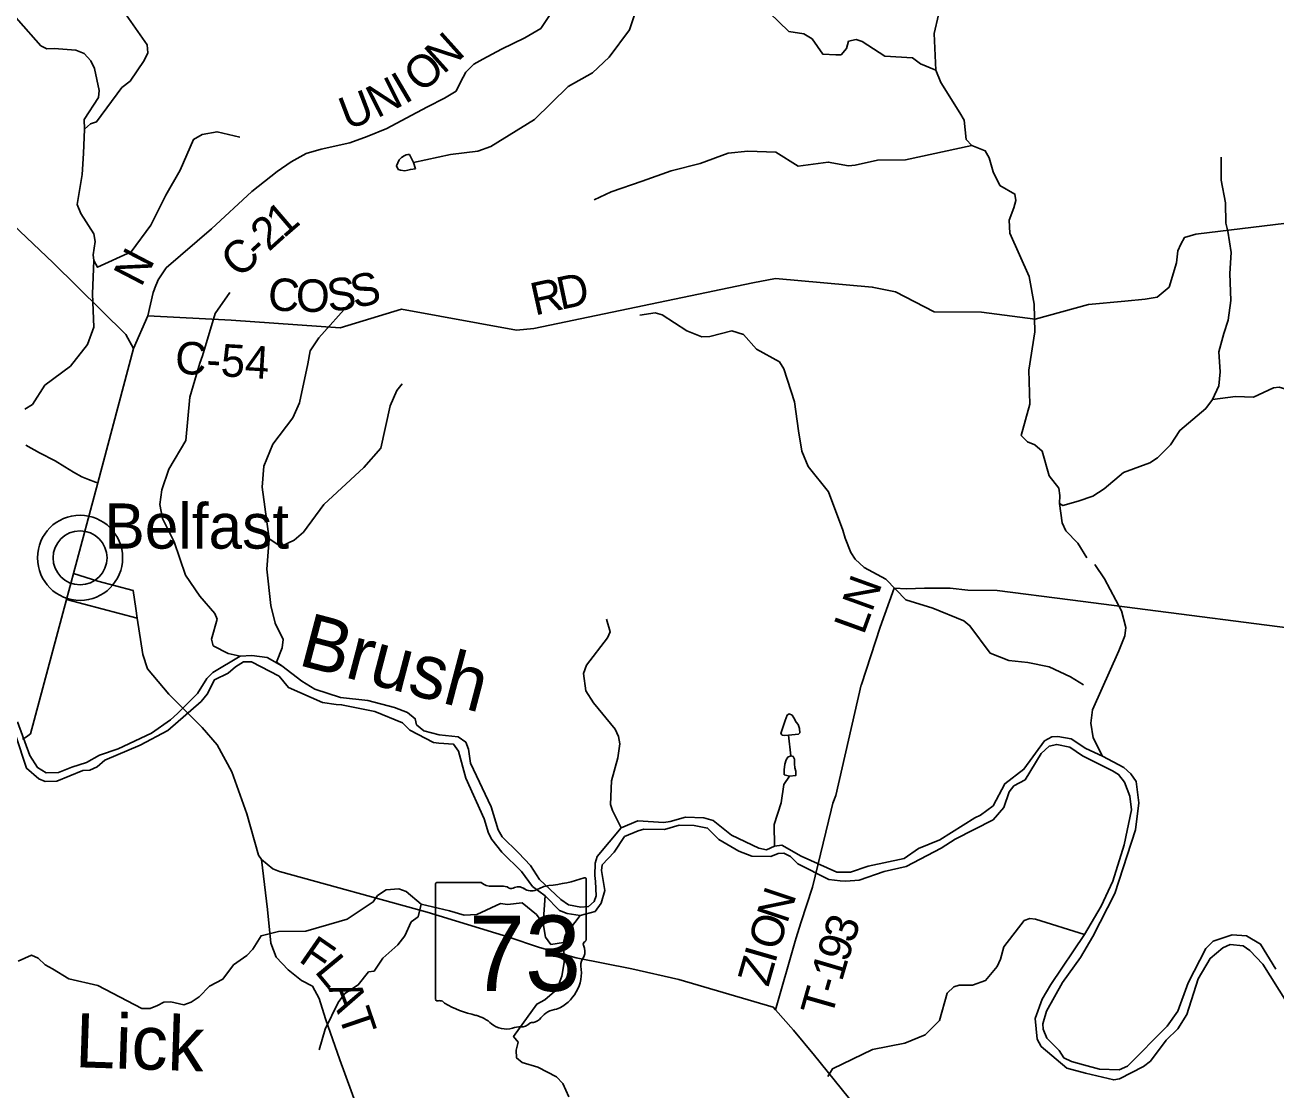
# Model space of a CAD drawing. Extents: x 1525783 to 1900577, y 218250 to 627376.
# Drawn here: x 1674754 to 1686297, y 383926 to 393753 of the extents above; entities that cross this region are included whole.
import ezdxf

# ---------------------------------------------------------------- set-up
doc = ezdxf.new("R2010")
doc.units = 0
for name, color, linetype in [('GM_X_County_Road', 7, 'Continuous'), ('GM_X_County_Road_Text', 7, 'Continuous'), ('GM_X_Major_River', 7, 'Continuous'), ('GM_X_Major_River_Text', 7, 'Continuous'), ('GM_X_Minor_Lake', 7, 'Continuous'), ('GM_X_Minor_River', 7, 'Continuous'), ('GM_X_Minor_River_Text', 7, 'Continuous'), ('GM_X_State_Location', 7, 'Continuous'), ('GM_X_State_Route', 7, 'Continuous'), ('GM_X_State_Shield', 7, 'Continuous'), ('GM_X_Township_Road', 7, 'Continuous'), ('GM_X_Township_Road_Text', 7, 'Continuous'), ('GM_X_Township_ROW', 7, 'Continuous'), ('GM_X_Township_Subdivision', 7, 'Continuous'), ('GM_X_Unincorporated', 7, 'Continuous'), ('GM_X_Unincorporated_Location', 7, 'Continuous'), ('GM_X_Unincorporated_Text', 7, 'Continuous')]:
    doc.layers.add(name, color=color, linetype=linetype)

msp = doc.modelspace()

# ---------------------------------------------------------------- linework, layer by layer
at = {"layer": 'GM_X_County_Road'}
for points in [[(1675949, 391314), (1675949, 391315), (1675983, 391399), (1676056, 391509), (1676475, 391870), (1676848, 392217), (1677081, 392400), (1677213, 392489), (1677349, 392568), (1677489, 392606), (1677752, 392664), (1677914, 392724), (1678096, 392796), (1678274, 392893), (1678471, 392997), (1678629, 393077), (1678735, 393143), (1678775, 393226), (1678826, 393319), (1678899, 393393), (1678983, 393437), (1679153, 393529), (1679370, 393634), (1679518, 393722), (1679682, 393969)], [(1675757, 390766), (1675887, 391067), (1676659, 391026), (1677665, 390957), (1678231, 391128), (1679294, 390935), (1679453, 390951), (1681476, 391373), (1681685, 391412), (1682578, 391332), (1682791, 391290), (1683149, 391105), (1683588, 391101), (1684083, 391036), (1684575, 391172), (1684911, 391203), (1685099, 391222), (1685209, 391239), (1685320, 391333), (1685387, 391556), (1685400, 391669), (1685428, 391729), (1685461, 391791), (1685565, 391822), (1686504, 391934)], [(1675887, 391067), (1675936, 391282), (1675949, 391314)], [(1677917, 383498), (1677660, 384197), (1677529, 384573), (1677470, 384763), (1677408, 384876), (1677306, 384929), (1677184, 385028), (1677072, 385143), (1677024, 385272), (1676993, 385584), (1676937, 386047)]]:
    msp.add_lwpolyline(points, dxfattribs=at)
at = {"layer": 'GM_X_Major_River'}
for points in [[(1674572, 387487), (1674769, 386889), (1674883, 386790), (1674939, 386765), (1675047, 386770), (1675287, 386867), (1675351, 386870), (1675420, 386901), (1675491, 386963), (1675817, 387101), (1676072, 387238), (1676380, 387505), (1676435, 387572), (1676503, 387704), (1676630, 387766), (1676697, 387824), (1676771, 387871), (1676844, 387870), (1677101, 387738), (1677186, 387633), (1677501, 387497), (1677627, 387478), (1677678, 387475), (1677984, 387413), (1678241, 387308), (1678307, 387239), (1678526, 387126), (1678576, 387119), (1678711, 387110), (1678758, 387045), (1678825, 386796), (1678993, 386421), (1679034, 386290), (1679065, 386230), (1679156, 386112), (1679338, 385934), (1679441, 385796), (1679556, 385709), (1679691, 385575), (1679759, 385546), (1679881, 385528), (1680018, 385567), (1680075, 385642)], [(1680258, 386339), (1680036, 386075), (1680018, 386012), (1680016, 385897), (1680022, 385843), (1680028, 385711), (1680009, 385657), (1679959, 385612), (1679888, 385604), (1679774, 385626), (1679702, 385675), (1679506, 385862), (1679421, 385989), (1679310, 386108), (1679160, 386255), (1679124, 386321), (1679059, 386532), (1678869, 386935), (1678850, 387064), (1678825, 387128), (1678755, 387179), (1678579, 387197), (1678437, 387233), (1678370, 387290), (1678358, 387346), (1678287, 387403), (1678165, 387451), (1677921, 387514), (1677668, 387543), (1677429, 387620), (1677311, 387692), (1677126, 387834), (1676989, 387910), (1676850, 387930), (1676740, 387923), (1676489, 387774), (1676433, 387719), (1676347, 387579), (1676162, 387395), (1676097, 387336), (1675923, 387214), (1675614, 387067), (1675441, 387009), (1675322, 386943), (1675185, 386898), (1675064, 386848), (1674950, 386847), (1674868, 386894), (1674799, 387007), (1674684, 387317)], [(1684550, 387072), (1684415, 387160), (1684291, 387182), (1684237, 387180), (1684170, 387141), (1683978, 386879), (1683802, 386745), (1683693, 386542), (1683576, 386455), (1683524, 386430), (1683202, 386227), (1683005, 386147), (1682873, 386055), (1682541, 385983), (1682378, 385929), (1682252, 385930), (1681922, 386076), (1681743, 386177), (1681675, 386170), (1681602, 386136), (1681530, 386151), (1681277, 386269), (1681108, 386405), (1681024, 386432), (1680853, 386438), (1680712, 386398), (1680652, 386389), (1680413, 386404), (1680258, 386339)], [(1680075, 385642), (1680107, 385760), (1680077, 385945), (1680084, 385995), (1680193, 386112), (1680291, 386257), (1680416, 386311), (1680467, 386325), (1680659, 386324), (1680794, 386363), (1680933, 386361), (1681057, 386336), (1681160, 386230), (1681345, 386122), (1681465, 386076), (1681641, 386074), (1681708, 386101), (1681760, 386103), (1681824, 386072), (1681891, 386005), (1682177, 385861), (1682283, 385848), (1682333, 385845), (1682457, 385856), (1682689, 385935), (1682890, 385982), (1683213, 386151), (1683343, 386235), (1683694, 386413), (1683792, 386526), (1683841, 386670), (1683886, 386726), (1683989, 386781), (1684137, 387025), (1684212, 387092), (1684282, 387108), (1684402, 387082), (1684520, 387004)], [(1684501, 385141), (1684615, 385334), (1684818, 385732), (1685010, 386321), (1685039, 386570), (1685014, 386767), (1684967, 386838), (1684902, 386895), (1684705, 386999), (1684550, 387072)], [(1684520, 387004), (1684795, 386864), (1684853, 386831), (1684908, 386760), (1684956, 386632), (1684972, 386503), (1684904, 386180), (1684798, 385845), (1684691, 385614), (1684539, 385353)], [(1684539, 385353), (1684227, 384892), (1684146, 384757), (1684081, 384577), (1684101, 384386), (1684138, 384320), (1684375, 384119), (1684547, 384072)], [(1686306, 385034), (1686164, 385264), (1686033, 385340), (1685902, 385350), (1685727, 385290), (1685658, 385223), (1685494, 384907), (1685400, 384645), (1685302, 384507), (1684936, 384137), (1684857, 384104), (1684677, 384108), (1684528, 384150)], [(1684547, 384072), (1684808, 384010), (1684860, 384020), (1685083, 384133), (1685146, 384184), (1685291, 384376), (1685400, 384481), (1685484, 384614), (1685588, 384943), (1685697, 385132), (1685816, 385229), (1685884, 385260), (1686004, 385248), (1686066, 385205), (1686186, 385080), (1686404, 384732)], [(1684528, 384150), (1684419, 384180), (1684346, 384213), (1684304, 384282), (1684189, 384397), (1684156, 384478), (1684153, 384528), (1684188, 384644), (1684336, 384909), (1684501, 385141)]]:
    msp.add_lwpolyline(points, dxfattribs=at)
at = {"layer": 'GM_X_Minor_Lake'}
for points in [[(1678340, 392482), (1678304, 392557), (1678288, 392557), (1678274, 392553), (1678254, 392546), (1678232, 392530), (1678209, 392508), (1678197, 392480), (1678185, 392452), (1678200, 392420), (1678222, 392412), (1678262, 392407), (1678289, 392413), (1678313, 392419), (1678361, 392426)], [(1678361, 392426), (1678340, 392482)], [(1681898, 387203), (1681908, 387217), (1681906, 387255), (1681895, 387293), (1681875, 387315), (1681855, 387354), (1681838, 387378), (1681812, 387390), (1681791, 387379), (1681775, 387329), (1681750, 387257), (1681735, 387209), (1681747, 387193), (1681765, 387190), (1681805, 387194)], [(1681805, 387194), (1681898, 387203)], [(1681813, 386817), (1681873, 386822), (1681871, 386861), (1681864, 386891), (1681860, 386929), (1681859, 386973), (1681847, 386997), (1681825, 387003), (1681799, 386992), (1681784, 386966), (1681770, 386926), (1681763, 386874), (1681763, 386828)], [(1681763, 386828), (1681813, 386817)]]:
    msp.add_lwpolyline(points, dxfattribs=at)
at = {"layer": 'GM_X_Minor_River'}
for points in [[(1681369, 394311), (1681139, 394384), (1680951, 394382), (1680661, 394338), (1680579, 394223), (1680466, 394100), (1680337, 393708), (1680149, 393456), (1679993, 393310), (1679770, 393184), (1679458, 392881), (1679056, 392632), (1678937, 392587), (1678682, 392556), (1678340, 392482)], [(1675304, 392792), (1675301, 392880), (1675432, 393085), (1675440, 393149), (1675395, 393350), (1675363, 393423), (1675300, 393490), (1675222, 393521), (1675022, 393537), (1674956, 393534), (1674900, 393561), (1674484, 394033), (1674422, 394088), (1674349, 394113)], [(1674753, 390204), (1674822, 390249), (1674936, 390426), (1675173, 390603), (1675332, 390802), (1675388, 390963), (1675378, 391270), (1675389, 391577), (1675384, 391629), (1675402, 391755), (1675388, 391825), (1675268, 392013), (1675237, 392094), (1675281, 392374), (1675293, 392568), (1675304, 392792), (1675360, 392840), (1675415, 392859), (1675647, 393175), (1675724, 393236), (1675855, 393425), (1675888, 393496), (1675881, 393571), (1675666, 393878)], [(1683165, 393337), (1683023, 393395), (1682948, 393450), (1682693, 393465), (1682484, 393600), (1682430, 393619), (1682360, 393603), (1682341, 393536), (1682290, 393478), (1682240, 393477), (1682121, 393484), (1682023, 393624), (1681947, 393671), (1681809, 393694), (1681626, 393869)], [(1683189, 393848), (1683151, 393676), (1683165, 393337), (1683212, 393222), (1683387, 392943), (1683428, 392875), (1683446, 392696), (1683498, 392640), (1683621, 392590), (1683659, 392527), (1683693, 392397), (1683756, 392272), (1683896, 392192), (1683903, 392132), (1683886, 392066), (1683842, 391950), (1683847, 391830), (1684027, 391429), (1684072, 391174), (1684079, 390919), (1684025, 390565), (1684033, 390250), (1683953, 389963), (1684013, 389904), (1684080, 389875), (1684148, 389818), (1684213, 389589), (1684300, 389476), (1684310, 389407), (1684307, 389335), (1684331, 389155), (1684366, 389082), (1684475, 388967), (1684560, 388833)], [(1675389, 391577), (1675423, 391516), (1675733, 391657), (1675917, 391905), (1676053, 392182), (1676186, 392413), (1676310, 392696), (1676391, 392741), (1676527, 392767), (1676739, 392718)], [(1683498, 392640), (1682884, 392507), (1682625, 392504), (1682420, 392460), (1682360, 392453), (1682172, 392487), (1681894, 392449), (1681687, 392580), (1681429, 392587), (1681246, 392571), (1680990, 392474), (1680720, 392407), (1680452, 392312), (1680168, 392213), (1680009, 392137)], [(1684616, 389401), (1684721, 389468), (1684897, 389620), (1685142, 389710), (1685211, 389756), (1685331, 389876), (1685418, 390009), (1685657, 390210), (1685720, 390294), (1685778, 390421), (1685791, 390551), (1685778, 390735), (1685826, 390903), (1685864, 391027), (1685890, 391208), (1685879, 391459), (1685892, 391651), (1685860, 391848), (1685843, 391922), (1685840, 392112), (1685799, 392321), (1685801, 392533)], [(1676740, 387923), (1676630, 387947), (1676490, 388020), (1676477, 388081), (1676527, 388266), (1676508, 388317), (1676367, 388477), (1676237, 388673), (1676131, 388979), (1676023, 389194), (1676000, 389325), (1676018, 389461), (1676083, 389652), (1676238, 389917), (1676277, 390315), (1676367, 390631), (1676394, 390697), (1676511, 391088), (1676646, 391283)], [(1677126, 387834), (1677076, 387867), (1677130, 388001), (1677137, 388077), (1677065, 388228), (1677025, 388393), (1676988, 388726), (1677010, 389008), (1676945, 389484), (1676958, 389678), (1677042, 389881), (1677226, 390125), (1677288, 390263), (1677366, 390625), (1677388, 390745), (1677467, 390864), (1677752, 391185)], [(1680431, 391074), (1680574, 391096), (1680638, 391075), (1680867, 390928), (1681005, 390873), (1681077, 390876), (1681282, 390929), (1681390, 390894), (1681509, 390758), (1681720, 390641), (1681762, 390577), (1681860, 390273), (1681897, 390006), (1681929, 389817), (1681987, 389676), (1682175, 389442), (1682307, 389087), (1682329, 389013), (1682379, 388880), (1682419, 388819), (1682502, 388742), (1682703, 388634), (1682888, 388443), (1683137, 388368), (1683423, 388250), (1683479, 388205), (1683668, 387953), (1683838, 387884), (1684014, 387866), (1684212, 387824), (1684408, 387733), (1684529, 387658)], [(1677010, 389008), (1677115, 388937), (1677238, 388995), (1677326, 389070), (1677513, 389324), (1677884, 389666), (1678039, 389845), (1678126, 390237), (1678188, 390378), (1678237, 390440)], [(1685720, 390294), (1685931, 390323), (1686098, 390317), (1686282, 390402), (1686334, 390408), (1686477, 390364), (1686605, 390366), (1686675, 390377)], [(1684307, 389335), (1684338, 389314), (1684479, 389355), (1684616, 389401)], [(1684705, 386999), (1684619, 387169), (1684595, 387305), (1684611, 387429), (1684856, 387974), (1684911, 388112), (1684921, 388190), (1684878, 388342), (1684722, 388637), (1684632, 388770)], [(1680258, 386339), (1680178, 386497), (1680162, 386555), (1680171, 386773), (1680228, 386985), (1680247, 387115), (1680236, 387183), (1680205, 387250), (1680005, 387493), (1679934, 387604), (1679912, 387764), (1679939, 387842), (1680133, 388092), (1680157, 388148), (1680123, 388265)], [(1681805, 387194), (1681825, 387003)], [(1681813, 386817), (1681762, 386738), (1681736, 386570), (1681673, 386370), (1681675, 386170)], [(1679539, 385454), (1679478, 385537), (1679345, 385647), (1679210, 385629), (1679146, 385638), (1678926, 385538), (1678810, 385533), (1678674, 385573), (1678412, 385632), (1678273, 385750), (1678205, 385775), (1678088, 385767), (1678008, 385712), (1677969, 385654), (1677730, 385496), (1677654, 385473), (1677346, 385385), (1677095, 385380), (1676934, 385342), (1676858, 385219), (1676803, 385159), (1676678, 385072), (1676582, 384941), (1676457, 384877), (1676361, 384778), (1676288, 384729), (1676220, 384705), (1676100, 384731), (1676036, 384728), (1675977, 384698), (1675909, 384671), (1675834, 384670), (1675426, 384881), (1675157, 384943), (1675008, 385037), (1674940, 385072), (1674875, 385135), (1674813, 385161), (1674690, 385107)], [(1679556, 385709), (1679539, 385454), (1679560, 385328), (1679611, 385261), (1679728, 385278)], [(1678412, 385632), (1678386, 385517), (1678320, 385469), (1678262, 385340), (1678197, 385258), (1678057, 385136), (1677977, 385013), (1677927, 385007), (1677831, 384888), (1677708, 384807), (1677647, 384726), (1677525, 384479), (1677471, 384289)], [(1679881, 385528), (1679743, 385346), (1679728, 385278), (1679732, 385095), (1679710, 384969), (1679664, 384844), (1679553, 384749), (1679480, 384710), (1679266, 384412), (1679309, 384359), (1679289, 384285), (1679294, 384213), (1679345, 384172), (1679491, 384128), (1679663, 384038), (1679720, 383977), (1679775, 383854)], [(1684539, 385353), (1684086, 385495), (1684034, 385500), (1683982, 385482), (1683794, 385240), (1683761, 385124), (1683732, 385058), (1683624, 384929), (1683505, 384885), (1683381, 384886), (1683330, 384869), (1683269, 384812), (1683198, 384560), (1683068, 384427), (1682879, 384349), (1682581, 384291), (1682210, 384111), (1682167, 384043)]]:
    msp.add_lwpolyline(points, dxfattribs=at)
at = {"layer": 'GM_X_State_Route'}
for points in [[(1673773, 394073), (1673603, 393364), (1673557, 393298), (1673520, 393258), (1673480, 393186), (1673452, 393140), (1673438, 393074), (1673446, 392978), (1673477, 392890), (1673590, 392768), (1673629, 392739), (1673725, 392703), (1673821, 392650), (1673908, 392600), (1674023, 392495), (1675013, 391557), (1675685, 390894), (1675757, 390766), (1675426, 389526), (1675202, 388688)], [(1674731, 387157), (1674768, 387179), (1674804, 387207), (1674966, 387803), (1675138, 388448), (1675202, 388688)], [(1675202, 388688), (1675427, 388617), (1675753, 388530), (1675777, 388364), (1675790, 388274), (1675842, 387939), (1675885, 387807), (1676083, 387572), (1676389, 387266), (1676529, 387106), (1676665, 386857), (1676802, 386468), (1676909, 386085), (1676937, 386047), (1677041, 385961), (1677103, 385934), (1678467, 385560), (1679212, 385333), (1679506, 385234), (1679845, 385137), (1680357, 385035), (1680792, 384936), (1681663, 384683), (1681685, 384658), (1681851, 384470), (1682043, 384235), (1682548, 383612)]]:
    msp.add_lwpolyline(points, dxfattribs=at)
at = {"layer": 'GM_X_State_Shield'}
for p, q in [((1678544, 385814), (1678544, 384758)), ((1678966, 385833), (1678558, 385833)), ((1679936, 385306), (1679936, 385859)), ((1679936, 385306), (1679936, 385306))]:
    msp.add_line(p, q, dxfattribs=at)
for centre, radius, start, end in [((1678560, 385817), 16.1, 98.1301, 188.1301), ((1679063, 385955), 156, 231.6195, 271.1119), ((1679114, 385239), 562, 80.4867, 94.9883), ((1679242, 385822), 45.1, 219.7921, 297.1024), ((1679308, 385700), 93.8, 54.4667, 119.1411), ((1679629, 385510), 297, 97.3462, 120.7689), ((1679440, 387273), 1476, 275.8445, 288.9065), ((1679921, 385861), 15.5, 351.8621, 97.738), ((1679429, 385868), 113, 233.8562, 294.8282), ((1679933, 385265), 24, 107.944, 210.337), ((1679780, 385196), 144, 340.033, 23.6496), ((1679920, 385304), 16.6, 289.6038, 7.7341), ((1679992, 385075), 105, 136.8065, 186.9296), ((1679523, 385004), 369, 292.3089, 8.9858), ((1678560, 384755), 16.3, 171.9584, 258.3066), ((1678563, 384864), 124, 267.339, 280.6039), ((1678588, 384697), 44.8, 29.7484, 93.2717), ((1679153, 385646), 1066, 240.4129, 257.1985), ((1679679, 384461), 202, 94.4031, 142.5768), ((1678835, 384283), 334, 47.1842, 75.836), ((1679196, 384692), 212, 230.7004, 286.2918), ((1679334, 384612), 113, 268.777, 315.5493), ((1679436, 384510), 31.8, 65.7517, 132.6484), ((1679423, 384655), 119, 282.8732, 323.2771), ((1679319, 384326), 174, 85.6951, 111.2099)]:
    msp.add_arc(centre, radius, start, end, dxfattribs=at)
at = {"layer": 'GM_X_Township_Road'}
for points in [[(1682477, 387661), (1682652, 388193), (1682781, 388551), (1682893, 388546), (1683059, 388551), (1683298, 388551), (1683459, 388532), (1683732, 388530), (1684404, 388444)], [(1682197, 386500), (1682213, 386566), (1682240, 386638), (1682476, 387659), (1682477, 387661)], [(1681919, 385461), (1682025, 385791), (1682197, 386500)], [(1681865, 385290), (1681874, 385321), (1681919, 385461)], [(1681685, 384658), (1681865, 385290)]]:
    msp.add_lwpolyline(points, dxfattribs=at)
at = {"layer": 'GM_X_Township_ROW'}
msp.add_lwpolyline([(1684404, 388444), (1687130, 388093)], dxfattribs=at)
at = {"layer": 'GM_X_Township_Subdivision'}
for points in [[(1674762, 389872), (1674888, 389803), (1675031, 389729), (1675122, 389673), (1675203, 389623), (1675278, 389581), (1675340, 389554), (1675405, 389532), (1675426, 389526)], [(1675138, 388448), (1675790, 388274)]]:
    msp.add_lwpolyline(points, dxfattribs=at)
at = {"layer": 'GM_X_Unincorporated'}
for radius in [393, 249]:
    msp.add_circle((1675262, 388832), radius, dxfattribs=at)
at = {"layer": 'GM_X_Unincorporated_Location'}
msp.add_line((1675262, 388832), (1675262, 388832), dxfattribs=at)

# ---------------------------------------------------------------- texts
at = {"layer": 'GM_X_County_Road_Text'}
for s, rotation, p in [('N', 41.8408, (1678617, 393292)), ('O', 41.1453, (1678415, 393116)), ('I', 30.4999, (1678260, 393018)), ('N', 26.6695, (1678005, 392889)), ('U', 20.872, (1677728, 392781)), ('1', 40.6352, (1677141, 391777)), ('2', 42.0476, (1677005, 391654)), ('N', 62.5063, (1675825, 391324)), ('C', 42.4491, (1676733, 391405)), ('-', 42.3719, (1676915, 391572)), ('S', 13.2229, (1677798, 391134)), ('D', 11.9136, (1679700, 391122)), ('C', 356.1388, (1676990, 391122)), ('O', 359.5556, (1677255, 391105)), ('S', 6.3893, (1677558, 391105)), ('R', 12.4742, (1679461, 391069)), ('C-54', 356.6146, (1676133, 390535)), ('F', 325.3163, (1677270, 385111)), ('L', 309.5554, (1677420, 385011)), ('A', 290.834, (1677550, 384860)), ('T', 288.8469, (1677643, 384616))]:
    msp.add_text(s, height=300, rotation=rotation, dxfattribs=at).set_placement(p)
at = {"layer": 'GM_X_Major_River_Text'}
msp.add_text('Brush', height=500, rotation=345.2757, dxfattribs=at).set_placement((1677264, 387845))
at = {"layer": 'GM_X_Minor_River_Text'}
msp.add_text('Lick', height=500, rotation=358.1061, dxfattribs=at).set_placement((1675211, 384128))
at = {"layer": 'GM_X_State_Location'}
for s in ['s', 'r']:
    msp.add_text(s, height=1, dxfattribs=at).set_placement((1679224, 385216))
msp.add_text('73', height=1, rotation=0, dxfattribs=at).set_placement((1678973, 385143))
at = {"layer": 'GM_X_State_Shield'}
msp.add_text('73', height=696.1, dxfattribs=at).set_placement((1678853, 384832))
at = {"layer": 'GM_X_Township_Road_Text'}
for s, rotation, p in [('LN', 70.1136, (1682499, 388112)), ('N', 71.5915, (1681790, 385445)), ('O', 72.9372, (1681713, 385194)), ('3', 71.361, (1682403, 385261)), ('9', 72.7664, (1682349, 385086)), ('I', 73.8787, (1681680, 385077)), ('Z', 74.054, (1681618, 384862)), ('1', 73.5549, (1682297, 384910)), ('T', 74.0987, (1682201, 384577)), ('-', 73.9774, (1682263, 384792))]:
    msp.add_text(s, height=300, rotation=rotation, dxfattribs=at).set_placement(p)
at = {"layer": 'GM_X_Unincorporated_Text'}
msp.add_text('Belfast', height=417, rotation=0, dxfattribs=at).set_placement((1675488, 388917))

doc.saveas('drawing.dxf')
